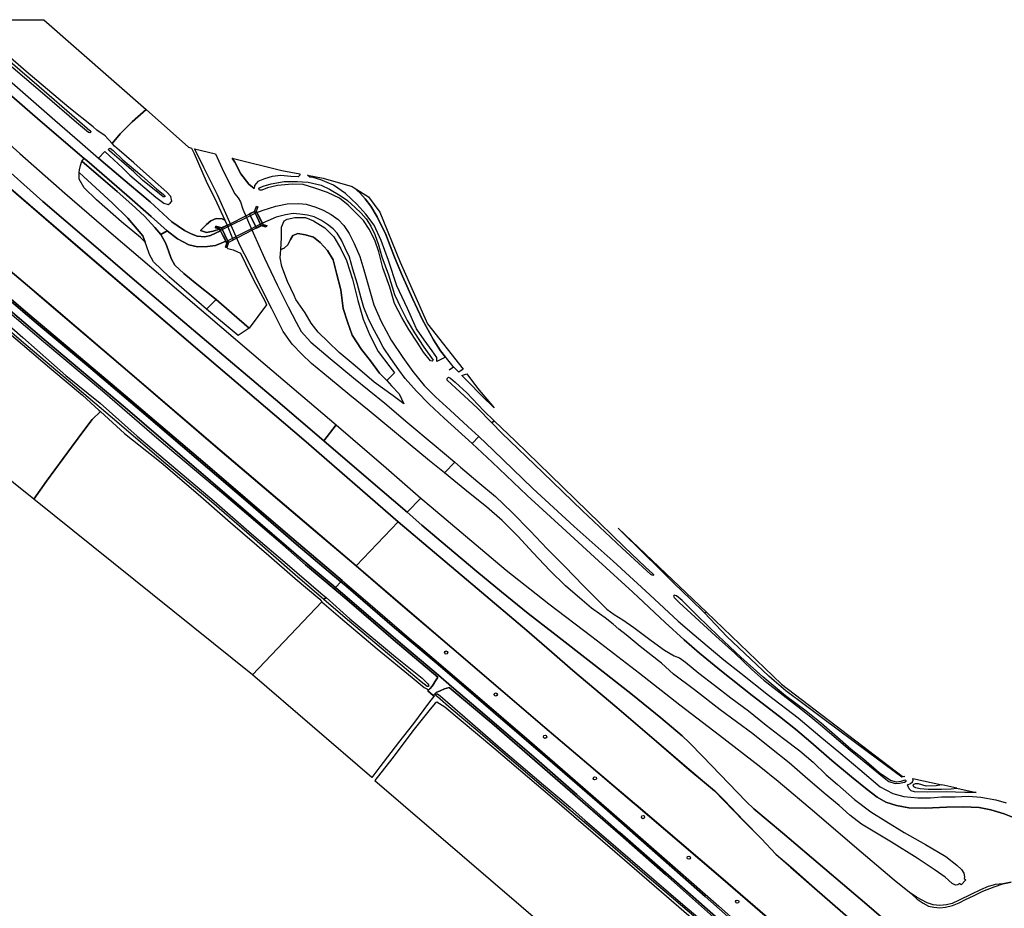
# Model space of a CAD drawing. Extents: x -26035517 to 31750492, y -9237385 to 8160032.
# Tile 294 of 298: x 26578799 to 26956899, y -2707231 to -2365970. Entities that reach past the tile are written whole.
import ezdxf

# ---------------------------------------------------------------- set-up
doc = ezdxf.new("R2010")
doc.units = 0
doc.layers.get('0').update_dxf_attribs({"linetype": 'CONTINUOUS'})
doc.layers.add('T-25', color=7, linetype='CONTINUOUS')

# ---------------------------------------------------------------- blocks, each defined once
blk = doc.blocks.new('BOLDER')
at = {"color": 0}
blk.add_circle((0, 0), 0.625, dxfattribs=at)

msp = doc.modelspace()

# ---------------------------------------------------------------- linework, layer by layer
at = {"layer": 'T-25', "color": 9}
for points in [[(26686758, -2572847, 10896), (26664780, -2553979, 10982), (26640353, -2532960, 10933), (26619303, -2514951, 10949), (26588251, -2488792, 10714), (26560267, -2465120, 10677), (26527043, -2436403, 10875), (26501161, -2414185, 10933), (26478807, -2394963, 10904), (26446779, -2367681, 10751), (26444787, -2365970, 10749)], [(26449521, -2365970, 10946), (26452402, -2368434, 10962), (26472431, -2385464, 10996), (26491474, -2401790, 11049), (26509671, -2417505, 11066), (26527461, -2432840, 11012), (26546504, -2449415, 10797), (26565951, -2466107, 10785), (26585095, -2482395, 10740), (26605259, -2499198, 11020), (26626478, -2517251, 11012), (26646526, -2534339, 10996), (26666550, -2551398, 10991), (26685004, -2567346, 10979)], [(26681629, -2563484, 10945), (26650047, -2536401, 10941), (26614349, -2506010, 10941), (26581883, -2478800, 10635), (26556267, -2456967, 10677), (26525792, -2430417, 10929), (26498467, -2406923, 10986), (26471318, -2383574, 10863), (26450619, -2365970, 10775)], [(26499272, -2365988, 10963), (26501153, -2367603, 10966), (26533689, -2395339, 10920), (26563351, -2420641, 10920), (26602974, -2454708, 10924), (26647235, -2492583, 10924), (26687925, -2527264, 10908), (26724111, -2558700, 10975)], [(26510170, -2365970, 12176), (26515804, -2371146, 12180), (26533599, -2387498, 12221), (26551757, -2403896, 12180), (26569256, -2419452, 12172), (26587726, -2435814, 12105), (26605327, -2450923, 12064), (26622949, -2466044, 12060), (26640592, -2480942, 11990), (26658826, -2496463, 12015), (26677070, -2511810, 12006), (26695594, -2527722, 11990), (26712745, -2542473, 11998)], [(26522078, -2365970, 12159), (26525907, -2369484, 12155), (26543766, -2385791, 12159), (26561678, -2402023, 12159), (26578891, -2417316, 12155), (26596098, -2432567, 12114), (26614854, -2448666, 12110), (26632123, -2463451, 12089), (26651116, -2479703, 12044), (26673041, -2498347, 12031), (26700305, -2521618, 12031), (26719585, -2538114, 12015)], [(26541621, -2365970, 10506), (26550549, -2373673, 10520), (26568758, -2389382, 10503), (26586617, -2404756, 10458), (26603557, -2419241, 10423), (26604563, -2420101, 10421), (26619922, -2433349, 10284), (26629338, -2441525, 10223), (26635441, -2447089, 10123), (26639421, -2450099, 10111), (26643710, -2452384, 10136), (26647079, -2453145, 10194), (26650878, -2453100, 10289), (26653961, -2452651, 10305), (26656226, -2451825, 10326), (26657935, -2451056, 10336)], [(26547683, -2365970, 10360), (26559826, -2376472, 10425), (26575871, -2390271, 10421), (26592238, -2404531, 10388), (26601832, -2412832, 10371), (26609081, -2419135, 10329), (26611808, -2421505, 10313), (26620920, -2429207, 10152), (26628866, -2435891, 10132), (26637271, -2443642, 10090), (26642035, -2446978, 10070), (26644667, -2448253, 10099), (26646996, -2449139, 10136), (26649908, -2449303, 10251), (26652010, -2448833, 10284), (26653930, -2447925, 10301), (26655863, -2447119, 10328)], [(26575871, -2390271, 10421), (26592238, -2404531, 10388), (26601832, -2412832, 10371), (26609081, -2419135, 10329), (26611808, -2421505, 10313), (26620920, -2429207, 10152), (26628866, -2435891, 10132), (26637271, -2443642, 10090), (26642035, -2446978, 10070), (26644667, -2448253, 10099), (26646996, -2449139, 10136), (26649908, -2449303, 10251), (26652010, -2448833, 10284), (26653930, -2447925, 10301), (26655863, -2447119, 10328), (26656926, -2449140, 10332), (26657935, -2451056, 10336), (26656226, -2451825, 10326), (26653961, -2452651, 10305), (26650878, -2453100, 10289), (26647079, -2453145, 10194), (26643710, -2452384, 10136), (26639421, -2450099, 10111), (26635441, -2447089, 10123), (26629338, -2441525, 10223), (26619922, -2433349, 10284), (26604563, -2420101, 10421), (26603557, -2419241, 10423), (26586617, -2404756, 10458), (26568758, -2389382, 10503)], [(26627305, -2400488, 9438), (26622031, -2405237, 9723), (26617422, -2409820, 9971), (26614270, -2413563, 9979), (26611642, -2410562, 10284), (26608369, -2408383, 10239)], [(26561678, -2402023, 12159), (26578891, -2417316, 12155), (26596098, -2432567, 12114), (26614854, -2448666, 12110), (26632123, -2463451, 12089), (26651116, -2479703, 12044), (26673041, -2498347, 12031), (26700305, -2521618, 12031), (26695594, -2527722, 11990), (26677070, -2511810, 12006), (26658826, -2496463, 12015), (26640592, -2480942, 11990), (26622949, -2466044, 12060), (26605327, -2450923, 12064), (26587726, -2435814, 12105), (26569256, -2419452, 12172)], [(26688610, -2575338, 10950), (26679826, -2567672, 10933), (26656269, -2547525, 10945), (26632350, -2527438, 10945), (26610586, -2508651, 10958), (26587882, -2489627, 10735), (26567133, -2472077, 10735), (26545974, -2453935, 10718), (26524683, -2435645, 10780), (26505112, -2418335, 10937), (26500007, -2414083, 10982), (26497012, -2411986, 10962), (26494899, -2411119, 10929), (26492974, -2411584, 10838), (26491620, -2412712, 10830), (26489745, -2414679, 10813), (26489252, -2415640, 10830)], [(26626983, -2451398, 11573), (26625157, -2449566, 11618), (26617839, -2443561, 11631), (26608282, -2435104, 11643), (26603504, -2430558, 11593), (26601674, -2427194, 11560), (26601601, -2424647, 11493), (26601756, -2423649, 11366), (26602211, -2421931, 10974), (26602705, -2420258, 10652), (26603557, -2419241, 10423)], [(26609081, -2419135, 10329), (26611482, -2416546, 10177)], [(26660426, -2419101, 9145), (26661388, -2420715, 9203), (26663677, -2425164, 9405), (26666781, -2429146, 9587), (26668870, -2430836, 9661)], [(26563318, -2420679, 10630), (26602941, -2454746, 10630), (26647203, -2492621, 10630), (26687892, -2527302, 10630), (26724108, -2558763, 10630), (26708019, -2575707, 10630), (26690675, -2561043, 10630), (26655771, -2531340, 10630), (26621109, -2501620, 10630), (26590103, -2475129, 10630), (26573490, -2460946, 10630)], [(26745425, -2499323, 9609), (26745296, -2499189, 9607), (26742636, -2495907, 9529), (26742324, -2495522, 9519), (26740423, -2493173, 9459), (26737724, -2488877, 9368), (26733420, -2481271, 9322), (26729593, -2473098, 9256), (26725767, -2464427, 9231), (26722761, -2457153, 9231), (26719387, -2448403, 9265), (26716039, -2441667, 9314), (26713597, -2437594, 9314), (26711491, -2434708, 9281), (26709381, -2432471, 9256), (26707301, -2430576, 9256)], [(26669895, -2440034, 10435), (26672344, -2439082, 10516), (26677097, -2437567, 10503), (26681481, -2436668, 10483), (26685959, -2436499, 10429), (26688852, -2436844, 10429), (26692528, -2437935, 10400), (26695383, -2439141, 10371), (26698354, -2440813, 10384), (26701061, -2442680, 10417), (26703313, -2445020, 10454), (26705280, -2448095, 10450), (26707237, -2451957, 10429), (26709358, -2456851, 10425), (26710906, -2462032, 10417), (26712751, -2468268, 10367), (26714788, -2475493, 10388), (26717586, -2481923, 10429), (26721449, -2489059, 10433), (26725874, -2495760, 10425), (26729718, -2501027, 10421), (26734151, -2506436, 10400), (26738518, -2510770, 10392), (26744138, -2515985, 10396), (26750831, -2522139, 10379), (26755149, -2526098, 10471)], [(26668937, -2439618, 10400), (26667101, -2440510, 9194), (26669751, -2446080, 9194), (26671585, -2445094, 10247)], [(26672304, -2444586, 10400), (26672049, -2444103, 10448), (26670999, -2442120, 10442), (26669895, -2440034, 10435), (26669654, -2439577, 10400)], [(26752522, -2528790, 10570), (26741799, -2519055, 10450), (26736002, -2513667, 10503), (26731125, -2508619, 10503), (26726885, -2503746, 10512), (26724394, -2500420, 10491), (26721258, -2496065, 10487), (26718387, -2491758, 10487), (26716566, -2488330, 10487), (26714323, -2484112, 10450), (26712616, -2480533, 10392), (26710946, -2476453, 10458), (26709901, -2472976, 10450), (26708334, -2467152, 10417), (26706710, -2461777, 10384), (26705386, -2457213, 10408), (26703837, -2453749, 10408), (26702339, -2450647, 10429), (26700750, -2447971, 10425), (26699159, -2446320, 10425), (26697048, -2444599, 10404), (26694699, -2443075, 10355), (26691893, -2441671, 10355), (26689305, -2441057, 10355), (26686319, -2440630, 10429), (26683784, -2440431, 10441), (26680861, -2440912, 10450), (26677309, -2441845, 10454), (26674150, -2443165, 10454), (26672049, -2444103, 10448)], [(26656263, -2445947, 10111), (26658412, -2444832, 8757), (26660785, -2450656, 9025), (26659040, -2451508, 10049)], [(26658273, -2451699, 10250), (26657935, -2451056, 10336), (26656926, -2449140, 10332), (26655863, -2447119, 10328), (26655501, -2446432, 10250)], [(26556267, -2456967, 10677), (26581883, -2478800, 10635), (26614349, -2506010, 10941), (26650047, -2536401, 10941), (26681629, -2563484, 10945), (26702604, -2581323, 10838), (26702107, -2581895, 10971), (26685004, -2567346, 10979), (26666550, -2551398, 10991), (26646526, -2534339, 10996), (26626478, -2517251, 11012), (26605259, -2499198, 11020), (26585095, -2482395, 10740), (26565951, -2466107, 10785)], [(26684898, -2473371, 9331), (26684252, -2471857, 9252), (26681580, -2466505, 9256), (26679403, -2460721, 9227), (26678858, -2457458, 9269), (26679100, -2454167, 9463)], [(26707960, -2575723, 10917), (26690643, -2561081, 10871), (26655739, -2531378, 10867), (26621076, -2501658, 10867), (26590071, -2475167, 10867), (26573458, -2460984, 10845), (26572132, -2459852, 10843), (26571027, -2458908, 10821)], [(26565951, -2466107, 10785), (26585095, -2482395, 10740), (26605259, -2499198, 11020), (26626478, -2517251, 11012), (26646526, -2534339, 10996), (26666550, -2551398, 10991), (26685004, -2567346, 10979), (26702107, -2581895, 10971), (26700108, -2584081, 10913), (26686758, -2572847, 10896), (26664780, -2553979, 10982), (26640353, -2532960, 10933), (26619303, -2514951, 10949), (26588251, -2488792, 10714), (26560267, -2465120, 10677)], [(26560267, -2465120, 10677), (26588251, -2488792, 10714), (26619303, -2514951, 10949), (26640353, -2532960, 10933), (26664780, -2553979, 10982), (26686758, -2572847, 10896), (26700108, -2584081, 10913), (26699594, -2584585, 10862), (26688610, -2575338, 10950), (26679826, -2567672, 10933), (26656269, -2547525, 10945), (26632350, -2527438, 10945), (26610586, -2508651, 10958), (26587882, -2489627, 10735), (26567133, -2472077, 10735)], [(26566032, -2475857, 9364), (26579981, -2488009, 9364), (26596507, -2502617, 9364), (26609662, -2513297, 9364), (26623854, -2525915, 9364), (26638768, -2538501, 9364), (26653438, -2550837, 9364), (26667812, -2563368, 9364), (26680650, -2574343, 9364), (26695394, -2587027, 9364), (26696460, -2587829, 9364), (26695638, -2588664, 9364), (26684633, -2579164, 9364), (26668961, -2565497, 9364), (26652413, -2551180, 9364), (26634159, -2535893, 9364), (26616962, -2521181, 9364), (26599997, -2506653, 9364), (26582115, -2491594, 9364), (26564357, -2476583, 9364)], [(26673632, -2475430, 9017), (26666976, -2484429, 9676), (26662658, -2487305, 11851)], [(26742324, -2495522, 9519), (26738972, -2497215, 9653)], [(26722723, -2501549, 10426), (26719764, -2504589, 9464)], [(26743735, -2500434, 9640), (26745425, -2499323, 9609)], [(26760953, -2515040, 9649), (26756138, -2510331, 9632), (26751012, -2505043, 9632), (26748642, -2502613, 9636)], [(26609786, -2516465, 10309), (26606642, -2519536, 10231), (26603784, -2523237, 10297), (26598729, -2530176, 10334), (26589106, -2543233, 10371), (26584171, -2550135, 10371)], [(26961269, -2672751, 10888), (26956800, -2670885, 10909), (26951754, -2669396, 10901), (26947272, -2668562, 10905), (26941086, -2668311, 10909), (26934654, -2668440, 10917), (26926676, -2668786, 10921), (26920245, -2668581, 10946), (26915475, -2667711, 10942), (26911415, -2666471, 10929), (26908037, -2664508, 10913), (26904184, -2661557, 10834), (26898244, -2656749, 10818), (26890730, -2650431, 10810), (26882554, -2643372, 10797), (26876654, -2638450, 10872), (26870539, -2633632, 10896), (26860087, -2625506, 10880), (26848277, -2616183, 10826), (26839909, -2609256, 10719), (26833950, -2604146, 10607), (26826610, -2597419, 10591), (26814223, -2585883, 10657), (26801010, -2573800, 10665), (26788649, -2562361, 10583), (26773655, -2548693, 10566), (26760234, -2535952, 10562), (26752522, -2528790, 10570), (26755149, -2526098, 10471), (26760616, -2531250, 10529), (26775845, -2546019, 10628), (26791738, -2560660, 10566), (26806754, -2573859, 10603), (26820751, -2586895, 10603), (26831722, -2596920, 10591), (26837811, -2602256, 10603), (26842750, -2606372, 10715), (26849256, -2611791, 10748), (26855771, -2616951, 10752), (26866384, -2625368, 10719), (26877680, -2634136, 10711), (26886093, -2641106, 10740), (26894113, -2647834, 10702), (26901382, -2653966, 10702), (26909247, -2660581, 10797), (26914084, -2663121, 10797), (26918359, -2664238, 10847), (26923752, -2664836, 10868), (26928504, -2664806, 10872), (26932790, -2664464, 10917), (26938017, -2664396, 10921), (26943162, -2664204, 10938), (26947857, -2664526, 10946), (26953618, -2665594, 10921), (26957621, -2666777, 10950)], [(26752522, -2528790, 10570), (26760234, -2535952, 10562), (26773655, -2548693, 10566), (26788649, -2562361, 10583), (26801010, -2573800, 10665), (26814223, -2585883, 10657), (26826610, -2597419, 10591), (26833950, -2604146, 10607), (26839909, -2609256, 10719), (26848277, -2616183, 10826), (26860087, -2625506, 10880), (26870539, -2633632, 10896), (26876654, -2638450, 10872), (26882554, -2643372, 10797), (26890730, -2650431, 10810), (26898244, -2656749, 10818), (26904184, -2661557, 10834), (26908037, -2664508, 10913), (26911415, -2666471, 10929), (26915475, -2667711, 10942), (26920245, -2668581, 10946), (26926676, -2668786, 10921), (26934654, -2668440, 10917), (26941086, -2668311, 10909), (26947272, -2668562, 10905), (26951754, -2669396, 10901), (26956800, -2670885, 10909), (26961269, -2672751, 10888)], [(26755149, -2526098, 10471), (26760616, -2531250, 10529), (26775845, -2546019, 10628), (26791738, -2560660, 10566), (26806754, -2573859, 10603), (26820751, -2586895, 10603), (26831722, -2596920, 10591), (26837811, -2602256, 10603), (26842750, -2606372, 10715), (26849256, -2611791, 10748), (26855771, -2616951, 10752), (26866384, -2625368, 10719), (26877680, -2634136, 10711), (26886093, -2641106, 10740), (26894113, -2647834, 10702), (26901382, -2653966, 10702), (26909247, -2660581, 10797), (26914084, -2663121, 10797), (26918359, -2664238, 10847), (26923752, -2664836, 10868), (26928504, -2664806, 10872), (26932790, -2664464, 10917), (26938017, -2664396, 10921), (26943162, -2664204, 10938), (26947857, -2664526, 10946), (26953618, -2665594, 10921), (26957621, -2666777, 10950)], [(26719585, -2538114, 12015), (26732850, -2549658, 12106)], [(26712745, -2542473, 11998), (26727596, -2555128, 12011)], [(26915346, -2715461, 12040), (26904092, -2705774, 12061), (26888008, -2692028, 12094), (26871711, -2678286, 12148), (26860766, -2669040, 12143), (26857734, -2666164, 12148), (26851110, -2659246, 12193), (26841172, -2648920, 12214), (26835993, -2643739, 12238), (26833141, -2641009, 12234), (26825060, -2634107, 12238), (26814076, -2625267, 12247), (26799255, -2613553, 12243), (26783598, -2601479, 12222), (26774058, -2593950, 12131), (26763762, -2585687, 12168), (26754368, -2577907, 12127), (26743024, -2568407, 12094), (26733161, -2560074, 12036), (26727596, -2555128, 12011), (26732850, -2549658, 12106), (26736774, -2553010, 12106), (26749948, -2564218, 12160), (26765656, -2577311, 12143), (26782057, -2590278, 12201), (26798536, -2602874, 12176), (26816748, -2616865, 12156), (26832324, -2629065, 12210), (26847476, -2640700, 12214), (26862787, -2652466, 12160), (26870103, -2658409, 12156), (26884042, -2670138, 12131), (26899383, -2683306, 12098), (26914647, -2696273, 12069), (26921121, -2701588, 12032), (26923421, -2703725, 12007), (26925775, -2705304, 11970), (26927745, -2706394, 11954), (26929887, -2706848, 11954), (26932078, -2707012, 11945), (26934299, -2706810, 11900), (26937013, -2706112, 11834), (26939509, -2705126, 11792), (26941952, -2703858, 11751), (26945031, -2702398, 11722), (26948710, -2700680, 11669), (26953033, -2698964, 11578), (26956372, -2697838, 11499), (26959474, -2697217, 11367)], [(26732850, -2549658, 12106), (26736774, -2553010, 12106), (26749948, -2564218, 12160), (26765656, -2577311, 12143), (26782057, -2590278, 12201), (26798536, -2602874, 12176), (26816748, -2616865, 12156), (26832324, -2629065, 12210), (26847476, -2640700, 12214), (26862787, -2652466, 12160), (26870103, -2658409, 12156), (26884042, -2670138, 12131), (26899383, -2683306, 12098), (26914647, -2696273, 12069), (26921121, -2701588, 12032)], [(26727596, -2555128, 12011), (26733161, -2560074, 12036), (26743024, -2568407, 12094), (26754368, -2577907, 12127), (26763762, -2585687, 12168), (26774058, -2593950, 12131), (26783598, -2601479, 12222), (26799255, -2613553, 12243), (26814076, -2625267, 12247), (26825060, -2634107, 12238), (26833141, -2641009, 12234), (26835993, -2643739, 12238), (26841172, -2648920, 12214), (26851110, -2659246, 12193), (26857734, -2666164, 12148), (26860766, -2669040, 12143), (26871711, -2678286, 12148), (26888008, -2692028, 12094), (26904092, -2705774, 12061), (26915346, -2715461, 12040)], [(26865920, -2710770, 10630), (26848006, -2695297, 10630), (26832123, -2681739, 10630), (26815479, -2667540, 10630), (26814866, -2667017, 10630), (26797409, -2652122, 10630), (26780464, -2637772, 10630), (26764312, -2623918, 10630), (26744795, -2607219, 10630), (26724990, -2590333, 10630), (26708019, -2575707, 10630), (26724108, -2558763, 10630), (26738028, -2570610, 10630), (26754498, -2584441, 10630), (26773506, -2600560, 10630), (26783116, -2608863, 10630), (26791255, -2615960, 10630), (26808117, -2630165, 10630), (26823348, -2643225, 10630), (26835785, -2653870, 10630), (26842566, -2659604, 10630), (26845621, -2662170, 10630), (26849255, -2665820, 10630), (26856847, -2673750, 10630), (26863620, -2680584, 10630), (26869146, -2686459, 10630), (26874851, -2691431, 10630), (26883969, -2699475, 10630), (26897808, -2711467, 10630)], [(26897808, -2711467, 10630), (26883969, -2699475, 10630), (26874851, -2691431, 10630), (26869146, -2686459, 10630), (26863620, -2680584, 10630), (26856847, -2673750, 10630), (26849255, -2665820, 10630), (26845621, -2662170, 10630), (26842566, -2659604, 10630), (26835785, -2653870, 10630), (26823348, -2643225, 10630), (26808117, -2630165, 10630), (26791255, -2615960, 10630), (26783116, -2608863, 10630), (26773506, -2600560, 10630), (26754498, -2584441, 10630), (26738028, -2570610, 10630), (26724108, -2558763, 10630), (26724172, -2558687, 10975), (26738092, -2570534, 11000), (26754562, -2584365, 11000), (26773572, -2600484, 11000), (26783182, -2608787, 11000), (26791321, -2615884, 11000), (26808181, -2630089, 10958), (26823414, -2643149, 11004), (26835849, -2653794, 11115), (26842630, -2659528, 10954), (26845689, -2662096, 10954), (26849327, -2665750, 10950), (26856919, -2673680, 10958), (26863692, -2680514, 10996), (26869216, -2686387, 10876), (26874917, -2691355, 10876), (26884035, -2699399, 10876), (26897874, -2711391, 10876)], [(26724140, -2558725, 10975), (26738060, -2570572, 11000), (26754530, -2584403, 11000), (26773539, -2600522, 11000), (26783149, -2608825, 11000), (26791288, -2615922, 11000), (26808149, -2630127, 10958), (26823381, -2643187, 11004), (26835817, -2653832, 11115), (26842598, -2659566, 10954), (26845655, -2662133, 10954), (26849291, -2665785, 10950), (26856883, -2673715, 10958), (26863656, -2680549, 10996), (26869181, -2686423, 10876), (26874884, -2691393, 10876), (26884002, -2699437, 10876), (26897841, -2711429, 10876)], [(26702604, -2581323, 10838), (26681629, -2563484, 10945)], [(26808667, -2561286, 9563), (26819286, -2571700, 9629), (26823158, -2575554, 9687), (26830052, -2582372, 9711), (26836577, -2588692, 9670), (26841762, -2593793, 9848)], [(26702107, -2581895, 10971), (26685004, -2567346, 10979)], [(26700108, -2584081, 10913), (26686758, -2572847, 10896)], [(26688610, -2575338, 10950), (26699594, -2584585, 10862)], [(26865854, -2710846, 11000), (26847940, -2695373, 11000), (26832059, -2681815, 11000), (26815415, -2667616, 10944), (26814802, -2667093, 10942), (26797345, -2652198, 10929), (26780400, -2637848, 10909), (26764246, -2623994, 10905), (26744731, -2607295, 10921), (26724924, -2590409, 10921), (26707953, -2575783, 10917), (26708019, -2575707, 10630), (26724990, -2590333, 10630), (26744795, -2607219, 10630), (26764312, -2623918, 10630), (26780464, -2637772, 10630), (26797409, -2652122, 10630), (26814866, -2667017, 10630), (26815479, -2667540, 10630), (26832123, -2681739, 10630), (26848006, -2695297, 10630), (26865920, -2710770, 10630)], [(26865887, -2710808, 11000), (26847973, -2695335, 11000), (26832091, -2681777, 11000), (26815447, -2667578, 10944), (26814834, -2667055, 10942), (26797377, -2652160, 10929), (26780432, -2637810, 10909), (26764279, -2623956, 10905), (26744763, -2607257, 10921), (26724957, -2590371, 10921), (26707986, -2575745, 10917)], [(26859975, -2722723, 11206), (26831006, -2697206, 11144), (26809292, -2678070, 11066), (26792739, -2663567, 11024), (26776183, -2649079, 10971), (26757451, -2632901, 10946), (26744637, -2622087, 10797), (26739567, -2617722, 10760), (26725832, -2606078, 10649), (26710956, -2593333, 10818), (26700108, -2584081, 10913), (26702107, -2581895, 10971), (26704022, -2583397, 10929), (26722774, -2599526, 10818), (26741196, -2615045, 10793), (26760612, -2631817, 10983), (26781502, -2649686, 11074), (26803404, -2668694, 11099), (26822804, -2685790, 11198), (26842079, -2702741, 11140), (26860656, -2719161, 11161)], [(26860656, -2719161, 11161), (26842079, -2702741, 11140), (26822804, -2685790, 11198), (26803404, -2668694, 11099), (26781502, -2649686, 11074), (26760612, -2631817, 10983), (26741196, -2615045, 10793), (26722774, -2599526, 10818), (26704022, -2583397, 10929), (26702107, -2581895, 10971), (26702604, -2581323, 10838), (26715275, -2592219, 10868), (26729310, -2604191, 10864), (26732712, -2607093, 10863), (26753746, -2624944, 11004), (26774571, -2642862, 11004), (26795077, -2660691, 11020), (26813050, -2676406, 11041), (26831544, -2692610, 11148), (26847300, -2706391, 11016), (26862044, -2719408, 11086)], [(26702107, -2581895, 10971), (26704022, -2583397, 10929), (26722774, -2599526, 10818), (26741196, -2615045, 10793), (26760612, -2631817, 10983), (26781502, -2649686, 11074), (26803404, -2668694, 11099), (26822804, -2685790, 11198), (26842079, -2702741, 11140), (26860656, -2719161, 11161), (26878365, -2734847, 11375), (26883927, -2739317, 11367), (26892544, -2745037, 11536)], [(26702604, -2581323, 10838), (26715275, -2592219, 10868), (26729310, -2604191, 10864), (26732712, -2607093, 10863), (26753746, -2624944, 11004), (26774571, -2642862, 11004), (26795077, -2660691, 11020), (26813050, -2676406, 11041), (26831544, -2692610, 11148), (26847300, -2706391, 11016), (26862044, -2719408, 11086), (26871487, -2727616, 11256), (26878940, -2733967, 11326), (26882949, -2737385, 11371), (26886894, -2740361, 11396), (26892969, -2744512, 11557)], [(26847547, -2712692, 11078), (26826770, -2694270, 11041), (26809462, -2679069, 11041), (26784385, -2657263, 11016), (26760097, -2636106, 10868), (26743746, -2622484, 10847), (26741879, -2622949, 10851), (26740203, -2623707, 10727), (26738716, -2624402, 10661), (26737544, -2625567, 10599), (26735562, -2623731, 10599), (26736256, -2622990, 10628), (26737252, -2621879, 10669), (26737908, -2620779, 10720), (26738005, -2620617, 10727), (26738961, -2619162, 10777), (26739311, -2618445, 10740), (26722170, -2603949, 10678), (26705288, -2589434, 10847), (26699594, -2584585, 10862), (26700108, -2584081, 10913), (26710956, -2593333, 10818), (26725832, -2606078, 10649), (26739567, -2617722, 10760), (26744637, -2622087, 10797), (26757451, -2632901, 10946), (26776183, -2649079, 10971), (26792739, -2663567, 11024), (26809292, -2678070, 11066), (26831006, -2697206, 11144), (26859975, -2722723, 11206)], [(26699594, -2584585, 10862), (26705288, -2589434, 10847), (26722170, -2603949, 10678), (26739311, -2618445, 10740), (26738961, -2619162, 10777), (26738005, -2620617, 10727), (26737908, -2620779, 10720), (26737252, -2621879, 10669), (26736256, -2622990, 10628), (26735562, -2623731, 10599), (26737544, -2625567, 10599), (26738716, -2624402, 10661), (26740203, -2623707, 10727), (26741879, -2622949, 10851), (26743746, -2622484, 10847), (26760097, -2636106, 10868), (26784385, -2657263, 11016), (26809462, -2679069, 11041), (26826770, -2694270, 11041), (26847547, -2712692, 11078), (26868422, -2731174, 11136), (26882983, -2743750, 11351), (26889038, -2748903, 11491), (26889529, -2748636, 11525)], [(26700108, -2584081, 10913), (26710956, -2593333, 10818), (26725832, -2606078, 10649), (26739567, -2617722, 10760), (26744637, -2622087, 10797), (26757451, -2632901, 10946), (26776183, -2649079, 10971), (26792739, -2663567, 11024), (26809292, -2678070, 11066), (26831006, -2697206, 11144), (26859975, -2722723, 11206), (26878408, -2738823, 11347), (26888730, -2747898, 11516), (26889529, -2748636, 11525), (26893981, -2752751, 11578)], [(26735352, -2623088, 10339), (26735562, -2623731, 10599)], [(26738067, -2625501, 10223), (26737544, -2625567, 10599)], [(26841089, -2713132, 9521), (26818025, -2693520, 9521), (26799970, -2677860, 9521), (26783547, -2663898, 9521), (26767643, -2650322, 9521), (26754762, -2639222, 9521), (26744543, -2630632, 9521), (26739211, -2626022, 9521), (26738741, -2625575, 9521), (26738600, -2625260, 9521), (26738876, -2624900, 9521), (26739248, -2624842, 9521), (26740325, -2625678, 9521), (26749778, -2633817, 9521), (26763620, -2645795, 9521), (26779974, -2659827, 9521), (26790133, -2668337, 9521), (26795783, -2673384, 9521), (26813246, -2688421, 9521), (26833471, -2705747, 9521), (26851433, -2720894, 9521)], [(26956372, -2697838, 11499), (26953421, -2698123, 11565), (26952560, -2698313, 11586), (26950681, -2698839, 11636), (26947809, -2700115, 11693), (26944104, -2701946, 11780), (26939537, -2704166, 11854), (26936912, -2705331, 11904), (26934720, -2705950, 11933), (26932078, -2706110, 11933), (26929599, -2705895, 11949), (26927230, -2705109, 11974), (26923156, -2702944, 12048), (26921121, -2701588, 12032), (26923421, -2703725, 12007), (26925775, -2705304, 11970), (26927745, -2706394, 11954), (26929887, -2706848, 11954), (26932078, -2707012, 11945), (26934299, -2706810, 11900), (26937013, -2706112, 11834), (26939509, -2705126, 11792), (26941952, -2703858, 11751), (26945031, -2702398, 11722), (26948710, -2700680, 11669), (26953033, -2698964, 11578), (26956372, -2697838, 11499)], [(26959474, -2697217, 11367), (26956372, -2697838, 11499)]]:
    msp.add_polyline3d(points, dxfattribs=at)
for points in [[(26687958, -2527226, 10908), (26687892, -2527302, 10630), (26647203, -2492621, 10630), (26602941, -2454746, 10630), (26563318, -2420679, 10630), (26533657, -2395377, 10630), (26501120, -2367641, 10630), (26499187, -2365970, 10630), (26499338, -2365970, 10963), (26501186, -2367565, 10966), (26533721, -2395301, 10920), (26563384, -2420603, 10920), (26603007, -2454670, 10924), (26647267, -2492545, 10924)], [(26556562, -2365970, 9273), (26566905, -2374936, 9273), (26571434, -2378880, 9273), (26586253, -2391641, 9273), (26600798, -2404204, 9273), (26605707, -2408461, 9273), (26606085, -2408996, 9273), (26605952, -2409327, 9273), (26605705, -2409421, 9273), (26605229, -2409229, 9273), (26600561, -2405422, 9273), (26588449, -2394919, 9273), (26572849, -2381598, 9273), (26555236, -2366539, 9273), (26554577, -2365970, 9273)], [(26627305, -2400488, 9438), (26622031, -2405237, 9723), (26617422, -2409820, 9971), (26614270, -2413563, 9979), (26611642, -2410562, 10284), (26608369, -2408383, 10239), (26606987, -2407055, 10128), (26597728, -2399743, 9962), (26581348, -2385820, 9921), (26563969, -2370870, 9917), (26558401, -2365970, 9900), (26588033, -2365970, 9502)], [(26627305, -2400488, 9438), (26643686, -2414864, 8971), (26644832, -2415265, 8814), (26645845, -2417421, 8843), (26650425, -2428046, 8798), (26654488, -2436314, 8757), (26657610, -2442931, 8757), (26656497, -2442495, 8843), (26654248, -2442381, 9033), (26652230, -2443251, 9331), (26650561, -2444658, 9632), (26648988, -2446117, 9966), (26648249, -2446988, 10086), (26650503, -2447657, 10173), (26653046, -2447234, 10256), (26655501, -2446432, 10250), (26655863, -2447119, 10328), (26653930, -2447925, 10301), (26652010, -2448833, 10284), (26649908, -2449303, 10251), (26646996, -2449139, 10136), (26644667, -2448253, 10099), (26642035, -2446978, 10070), (26637271, -2443642, 10090), (26628866, -2435891, 10132), (26620920, -2429207, 10152), (26611808, -2421505, 10313), (26609081, -2419135, 10329), (26611482, -2416546, 10177), (26613234, -2418280, 10152), (26618221, -2422848, 10123), (26621154, -2425649, 10028), (26625149, -2429129, 10028), (26631113, -2434167, 10057), (26634174, -2436452, 10041), (26635767, -2436948, 9921), (26636642, -2436487, 9677), (26637269, -2435621, 9574), (26636879, -2433920, 9504), (26635261, -2432202, 9492), (26629808, -2427391, 9521), (26622587, -2420956, 9599), (26616998, -2416111, 9752), (26615237, -2414564, 9822), (26614270, -2413563, 9979), (26617422, -2409820, 9971), (26622031, -2405237, 9723)], [(26622577, -2424340, 8942), (26617921, -2420331, 8942), (26614341, -2417243, 8942), (26613226, -2416352, 8942), (26612861, -2415956, 8942), (26613009, -2415575, 8942), (26613484, -2415300, 8942), (26614693, -2416236, 8942), (26618344, -2419809, 8942), (26625645, -2425901, 8942), (26631398, -2430962, 8942), (26634042, -2433106, 8942), (26634538, -2433590, 8942), (26634471, -2434032, 8942), (26633888, -2434057, 8942), (26631034, -2431701, 8942), (26626124, -2427693, 8942)], [(26645977, -2415519, 8290), (26653933, -2417468, 8290), (26656606, -2423135, 8290), (26659698, -2429583, 8290), (26661371, -2432812, 8290), (26662729, -2434365, 8290), (26663600, -2435956, 8290), (26664500, -2438714, 8290), (26668401, -2447852, 8290), (26672854, -2457536, 8290), (26677653, -2467747, 8290), (26681914, -2476288, 8290), (26684933, -2482159, 8290), (26686918, -2485732, 8290), (26690651, -2489818, 8290), (26698021, -2496052, 8290), (26707027, -2503555, 8290), (26718980, -2513299, 8290), (26727796, -2520827, 8290), (26737971, -2529278, 8290), (26745899, -2535852, 8291), (26741888, -2539969, 8291), (26736150, -2535381, 8290), (26727977, -2528597, 8290), (26713001, -2516128, 8290), (26705529, -2510205, 8290), (26697362, -2503362, 8290), (26690848, -2498060, 8290), (26687185, -2494423, 8290), (26683453, -2490608, 8290), (26679957, -2485711, 8290), (26675606, -2476988, 8290), (26671576, -2468982, 8290), (26666884, -2459501, 8290), (26663521, -2452805, 8290), (26658983, -2442766, 8290), (26654703, -2433267, 8290), (26649508, -2422718, 8290), (26647725, -2418998, 8290)], [(26584171, -2550135, 10371), (26457284, -2448146, 10656), (26461031, -2444837, 10656), (26470521, -2435907, 10540), (26478737, -2428155, 10441), (26485684, -2421756, 10396), (26490106, -2418039, 10367), (26491452, -2416693, 10326), (26496419, -2420151, 10272), (26505947, -2428022, 10066), (26517890, -2438233, 9876), (26528413, -2447592, 9954), (26539449, -2456554, 9933), (26556441, -2470907, 9834), (26570342, -2482823, 9801), (26579821, -2490721, 9777), (26591160, -2500285, 9843), (26602933, -2510225, 9995), (26609232, -2515961, 10305), (26609786, -2516465, 10309), (26606642, -2519536, 10231), (26603784, -2523237, 10297), (26598729, -2530176, 10334), (26589106, -2543233, 10371)], [(26635441, -2447089, 10123), (26632984, -2448477, 10330), (26630750, -2445816, 10338), (26626667, -2441468, 10441), (26621815, -2436898, 10441), (26616269, -2431898, 10441), (26611766, -2428076, 10499), (26602705, -2420258, 10652), (26603557, -2419241, 10423), (26604563, -2420101, 10421), (26619922, -2433349, 10284), (26629338, -2441525, 10223)], [(26660426, -2419101, 9145), (26679459, -2423847, 9339), (26686410, -2425151, 9194), (26686333, -2425643, 9194), (26685684, -2426302, 9194), (26682932, -2426134, 9194), (26679096, -2425791, 9207), (26675761, -2426238, 9231), (26672770, -2427071, 9347), (26670195, -2428061, 9393), (26668935, -2429624, 9496), (26668870, -2430836, 9661), (26666781, -2429146, 9587), (26663677, -2425164, 9405), (26661388, -2420715, 9203)], [(26654276, -2473457, 9611), (26650559, -2477140, 11899), (26636254, -2464704, 11833), (26630245, -2458930, 11878), (26628626, -2456130, 11792), (26627553, -2452877, 11626), (26626983, -2451398, 11573), (26626054, -2448989, 11486), (26620296, -2442253, 11337), (26614325, -2436239, 11304), (26603322, -2426189, 11474), (26601601, -2424647, 11493), (26601756, -2423649, 11366), (26602211, -2421931, 10974), (26602705, -2420258, 10652), (26611766, -2428076, 10499), (26616269, -2431898, 10441), (26621815, -2436898, 10441), (26626667, -2441468, 10441), (26630750, -2445816, 10338), (26632984, -2448477, 10330), (26634910, -2451907, 10330), (26635935, -2454720, 10429), (26637021, -2457647, 10487), (26638381, -2460227, 10487), (26641822, -2463477, 10487), (26646212, -2467035, 10313)], [(26626983, -2451398, 11573), (26625157, -2449566, 11618), (26617839, -2443561, 11631), (26608282, -2435104, 11643), (26603504, -2430558, 11593), (26601674, -2427194, 11560), (26601601, -2424647, 11493), (26603322, -2426189, 11474), (26614325, -2436239, 11304), (26620296, -2442253, 11337), (26626054, -2448989, 11486)], [(26742324, -2495522, 9519), (26738972, -2497215, 9653), (26738969, -2495722, 9649), (26737192, -2493084, 9644), (26734057, -2488903, 9591), (26731224, -2484633, 9578), (26727741, -2476852, 9487), (26723610, -2468163, 9438), (26720364, -2458394, 9339), (26717577, -2450758, 9314), (26714882, -2444932, 9314), (26711729, -2440646, 9347), (26708310, -2436771, 9388), (26703872, -2432675, 9355), (26699305, -2429575, 9314), (26694462, -2427514, 9310), (26691502, -2426611, 9273), (26690242, -2426447, 9269), (26689341, -2425703, 9269), (26695395, -2426841, 9380), (26706411, -2430043, 9351), (26707301, -2430576, 9256), (26709381, -2432471, 9256), (26711491, -2434708, 9281), (26713597, -2437594, 9314), (26716039, -2441667, 9314), (26719387, -2448403, 9265), (26722761, -2457153, 9231), (26725767, -2464427, 9231), (26729593, -2473098, 9256), (26733420, -2481271, 9322), (26737724, -2488877, 9368), (26740423, -2493173, 9459)], [(26723962, -2474207, 8435), (26724729, -2475834, 8492), (26727602, -2481476, 8492), (26730379, -2486248, 8492), (26733954, -2491743, 8492), (26737598, -2496719, 8492), (26737202, -2497152, 8492), (26736509, -2496984, 8492), (26733801, -2493666, 8492), (26731472, -2489772, 8492), (26728209, -2484972, 8492), (26725507, -2480360, 8492), (26722754, -2474944, 8492), (26720964, -2468715, 8492), (26718213, -2461303, 8492), (26716699, -2455105, 8492), (26715157, -2450652, 8492), (26712980, -2446406, 8476), (26710792, -2443096, 8463), (26707807, -2440006, 8463), (26704892, -2437199, 8447), (26701658, -2434476, 8447), (26696975, -2432307, 8439), (26692085, -2430616, 8435), (26687687, -2429307, 8422), (26683477, -2429173, 8414), (26677860, -2429648, 8410), (26673985, -2430589, 8410), (26671743, -2431437, 8410), (26670854, -2431400, 8410), (26670597, -2430953, 8410), (26670861, -2430576, 8410), (26672333, -2429917, 8410), (26675344, -2428994, 8410), (26680415, -2428071, 8410), (26685524, -2428062, 8410), (26687361, -2428175, 8410), (26689563, -2428310, 8410), (26694575, -2429566, 8435), (26697827, -2431104, 8435), (26701882, -2433434, 8435), (26704629, -2435459, 8435), (26707620, -2438106, 8435), (26709942, -2440273, 8435), (26711803, -2442452, 8435), (26713576, -2445325, 8435), (26715225, -2448514, 8435), (26716541, -2452417, 8435), (26717922, -2457024, 8435), (26720378, -2463930, 8435), (26722792, -2471550, 8435)], [(26735449, -2482803, 9326), (26749045, -2500200, 9640), (26747390, -2501371, 9644), (26745425, -2499323, 9609), (26745296, -2499189, 9607), (26742636, -2495907, 9529), (26742324, -2495522, 9519), (26740423, -2493173, 9459), (26737724, -2488877, 9368), (26733420, -2481271, 9322), (26729593, -2473098, 9256), (26725767, -2464427, 9231), (26722761, -2457153, 9231), (26719387, -2448403, 9265), (26716039, -2441667, 9314), (26713597, -2437594, 9314), (26711491, -2434708, 9281), (26709381, -2432471, 9256), (26707301, -2430576, 9256), (26712742, -2434043, 9331), (26717142, -2439882, 9351), (26724856, -2459035, 9244)], [(26673467, -2445525, 10107), (26671579, -2445041, 10640), (26659001, -2451473, 10574), (26658344, -2453447, 10045), (26657871, -2453291, 10417), (26658375, -2451786, 10338), (26655483, -2446289, 10326), (26654034, -2445854, 10425), (26654179, -2445375, 10425), (26656268, -2446003, 10520), (26668977, -2439654, 10512), (26669719, -2437679, 10090), (26670189, -2437856, 10445), (26669564, -2439514, 10433), (26672316, -2444716, 10450), (26673592, -2445043, 10400)], [(26672049, -2444103, 10448), (26672304, -2444586, 10400), (26672350, -2444673, 10400), (26673653, -2445007, 10400), (26673503, -2445586, 10000), (26671585, -2445094, 10247), (26668937, -2439618, 10400), (26669690, -2437615, 10000), (26670253, -2437827, 10350), (26669619, -2439511, 10350), (26669654, -2439577, 10400), (26669895, -2440034, 10435), (26670999, -2442120, 10442)], [(26669895, -2440034, 10435), (26672344, -2439082, 10516), (26677097, -2437567, 10503), (26681481, -2436668, 10483), (26685959, -2436499, 10429), (26688852, -2436844, 10429), (26692528, -2437935, 10400), (26695383, -2439141, 10371), (26698354, -2440813, 10384), (26701061, -2442680, 10417), (26703313, -2445020, 10454), (26705280, -2448095, 10450), (26707237, -2451957, 10429), (26709358, -2456851, 10425), (26710906, -2462032, 10417), (26712751, -2468268, 10367), (26714788, -2475493, 10388), (26717586, -2481923, 10429), (26721449, -2489059, 10433), (26725874, -2495760, 10425), (26729718, -2501027, 10421), (26734151, -2506436, 10400), (26738518, -2510770, 10392), (26744138, -2515985, 10396), (26750831, -2522139, 10379), (26755149, -2526098, 10471), (26752522, -2528790, 10570), (26741799, -2519055, 10450), (26736002, -2513667, 10503), (26731125, -2508619, 10503), (26726885, -2503746, 10512), (26724394, -2500420, 10491), (26721258, -2496065, 10487), (26718387, -2491758, 10487), (26716566, -2488330, 10487), (26714323, -2484112, 10450), (26712616, -2480533, 10392), (26710946, -2476453, 10458), (26709901, -2472976, 10450), (26708334, -2467152, 10417), (26706710, -2461777, 10384), (26705386, -2457213, 10408), (26703837, -2453749, 10408), (26702339, -2450647, 10429), (26700750, -2447971, 10425), (26699159, -2446320, 10425), (26697048, -2444599, 10404), (26694699, -2443075, 10355), (26691893, -2441671, 10355), (26689305, -2441057, 10355), (26686319, -2440630, 10429), (26683784, -2440431, 10441), (26680861, -2440912, 10450), (26677309, -2441845, 10454), (26674150, -2443165, 10454), (26672049, -2444103, 10448), (26670999, -2442120, 10442)], [(26657610, -2442931, 8757), (26658412, -2444832, 8757), (26656263, -2445947, 10111), (26654145, -2445313, 10350), (26653972, -2445888, 10350), (26655448, -2446331, 10250), (26655501, -2446432, 10250), (26653046, -2447234, 10256), (26650503, -2447657, 10173), (26648249, -2446988, 10086), (26648988, -2446117, 9966), (26650561, -2444658, 9632), (26652230, -2443251, 9331), (26654248, -2442381, 9033), (26656497, -2442495, 8843)], [(26658509, -2451051, 10640), (26658362, -2451652, 10250), (26658023, -2451009, 10336), (26657014, -2449093, 10332), (26655951, -2447072, 10328), (26655589, -2446385, 10250), (26656323, -2446646, 10520), (26669455, -2440086, 10512), (26669566, -2439624, 10400), (26669807, -2440081, 10435), (26670911, -2442167, 10442), (26671961, -2444150, 10448), (26672216, -2444633, 10400), (26671508, -2444403, 10640)], [(26667101, -2440510, 9194), (26668937, -2439618, 10400), (26671585, -2445094, 10247), (26669751, -2446080, 9194)], [(26685617, -2448075, 9343), (26683659, -2448815, 9351), (26682738, -2450355, 9454), (26681811, -2452415, 9471), (26680423, -2453698, 9467), (26679100, -2454167, 9463), (26679298, -2449703, 9826), (26679363, -2445637, 10132), (26680342, -2443254, 10363), (26681547, -2442519, 10330), (26684508, -2441887, 10289), (26688516, -2441920, 10268), (26691649, -2443170, 10264), (26695923, -2445908, 10260), (26699395, -2449338, 10313), (26702179, -2454002, 10313), (26704301, -2458458, 10326), (26706578, -2465673, 10297), (26708681, -2473841, 10334), (26710749, -2480971, 10412), (26713233, -2487149, 10466), (26716429, -2493348, 10458), (26720877, -2499345, 10445), (26722723, -2501549, 10426), (26719764, -2504589, 9464), (26716978, -2501688, 9508), (26713535, -2497027, 9434), (26710026, -2492634, 9347), (26706455, -2487169, 9388), (26704733, -2482055, 9376), (26703052, -2476863, 9343), (26702074, -2469760, 9355), (26700440, -2463299, 9364), (26699201, -2458156, 9372), (26696976, -2454647, 9388), (26694172, -2451496, 9397), (26691604, -2449528, 9372), (26688586, -2448578, 9326)], [(26657935, -2451056, 10336), (26656926, -2449140, 10332), (26655863, -2447119, 10328), (26655501, -2446432, 10250), (26655448, -2446331, 10250), (26653972, -2445888, 10350), (26654145, -2445313, 10350), (26656263, -2445947, 10111), (26659040, -2451508, 10049), (26658376, -2453510, 10000), (26657808, -2453323, 10350), (26658321, -2451790, 10270), (26658273, -2451699, 10250)], [(26658412, -2444832, 8757), (26660785, -2450656, 9025), (26659040, -2451508, 10049), (26656263, -2445947, 10111)], [(26654276, -2473457, 9611), (26646212, -2467035, 10313), (26641822, -2463477, 10487), (26638381, -2460227, 10487), (26637021, -2457647, 10487), (26635935, -2454720, 10429), (26634910, -2451907, 10330), (26632984, -2448477, 10330), (26635441, -2447089, 10123), (26639421, -2450099, 10111), (26643710, -2452384, 10136), (26647079, -2453145, 10194), (26650878, -2453100, 10289), (26653961, -2452651, 10305), (26656226, -2451825, 10326), (26657935, -2451056, 10336), (26658273, -2451699, 10250), (26658321, -2451790, 10270), (26657808, -2453323, 10350), (26658376, -2453510, 10000), (26658774, -2453777, 10028), (26660824, -2454389, 9500), (26662235, -2455048, 9157), (26663601, -2455587, 9025), (26665516, -2459545, 9025), (26668557, -2465902, 8988), (26673039, -2474190, 9004), (26673632, -2475430, 9017), (26666976, -2484429, 9676), (26660285, -2478680, 9628)], [(26699201, -2458156, 9372), (26700440, -2463299, 9364), (26702074, -2469760, 9355), (26703052, -2476863, 9343), (26704733, -2482055, 9376), (26706455, -2487169, 9388), (26710026, -2492634, 9347), (26713535, -2497027, 9434), (26716978, -2501688, 9508), (26719764, -2504589, 9464), (26721617, -2506520, 9434), (26724457, -2509670, 9426), (26726275, -2513465, 9430), (26722180, -2510396, 9426), (26714884, -2505151, 9438), (26707600, -2498940, 9421), (26701467, -2493780, 9380), (26697199, -2489704, 9384), (26693367, -2485968, 9508), (26690676, -2482523, 9607), (26688404, -2478554, 9483), (26684898, -2473371, 9331), (26684252, -2471857, 9252), (26681580, -2466505, 9256), (26679403, -2460721, 9227), (26678858, -2457458, 9269), (26679100, -2454167, 9463), (26680423, -2453698, 9467), (26681811, -2452415, 9471), (26682738, -2450355, 9454), (26683659, -2448815, 9351), (26685617, -2448075, 9343), (26688586, -2448578, 9326), (26691604, -2449528, 9372), (26694172, -2451496, 9397), (26696976, -2454647, 9388)], [(26690675, -2561043, 10630), (26690611, -2561119, 10871), (26655707, -2531416, 10867), (26621043, -2501696, 10867), (26590039, -2475205, 10867), (26573426, -2461022, 10845), (26572099, -2459890, 10843), (26571255, -2459164, 10631), (26570966, -2458922, 10630), (26571030, -2458846, 10630), (26571319, -2459088, 10630), (26572165, -2459814, 10630), (26573490, -2460946, 10630), (26590103, -2475129, 10630), (26621109, -2501620, 10630), (26655771, -2531340, 10630)], [(26654276, -2473457, 9611), (26660285, -2478680, 9628), (26666976, -2484429, 9676), (26662658, -2487305, 11851), (26650559, -2477140, 11899)], [(26760953, -2515040, 9649), (26756138, -2510331, 9632), (26751012, -2505043, 9632), (26748642, -2502613, 9636), (26750467, -2502010, 9512), (26754644, -2507487, 9595)], [(26760122, -2520794, 8943), (26754431, -2515044, 8942), (26746332, -2507492, 8942), (26742996, -2504449, 8942), (26742966, -2503730, 8942), (26743510, -2503314, 8942), (26744212, -2503587, 8942), (26746078, -2505205, 8942), (26750484, -2509316, 8942), (26757044, -2516158, 8942), (26761015, -2519980, 8943)], [(26584171, -2550135, 10371), (26589106, -2543233, 10371), (26598729, -2530176, 10334), (26603784, -2523237, 10297), (26606642, -2519536, 10231), (26609786, -2516465, 10309), (26619013, -2524857, 10379), (26633178, -2536000, 10247), (26647272, -2548209, 10247), (26659715, -2559118, 10247), (26674528, -2571762, 10309), (26684631, -2580563, 10309), (26694051, -2588572, 10264), (26694872, -2589490, 10327), (26668243, -2617541, 10450)], [(26732850, -2549658, 12106), (26727596, -2555128, 12011), (26712745, -2542473, 11998), (26695594, -2527722, 11990), (26700305, -2521618, 12031), (26719585, -2538114, 12015)], [(26760122, -2520794, 8943), (26761015, -2519980, 8943), (26769189, -2527851, 8943), (26782528, -2540805, 8943), (26796949, -2554798, 8943), (26810973, -2568380, 8943), (26819053, -2576169, 8943), (26821763, -2578708, 8943), (26822126, -2579063, 8943), (26822211, -2579325, 8943), (26821953, -2579482, 8943), (26821219, -2579077, 8943), (26810104, -2568928, 8943), (26794945, -2554539, 8943), (26779709, -2539910, 8943), (26763968, -2524717, 8943)], [(26724108, -2558763, 10630), (26687892, -2527302, 10630), (26687958, -2527226, 10908), (26724172, -2558687, 10975)], [(26941461, -2695729, 8650), (26942063, -2696257, 8650), (26940376, -2698180, 8650), (26939774, -2697652, 8650), (26939009, -2698266, 8650), (26938157, -2698323, 8650), (26936853, -2697695, 8650), (26934160, -2695264, 8650), (26930355, -2692624, 8650), (26923423, -2687921, 8650), (26913563, -2681796, 8650), (26906556, -2677589, 8650), (26902101, -2674930, 8650), (26897605, -2671437, 8650), (26893497, -2667778, 8650), (26887720, -2662973, 8650), (26880446, -2656781, 8650), (26874290, -2651424, 8650), (26867530, -2646048, 8650), (26860304, -2640238, 8650), (26847804, -2631049, 8650), (26837983, -2623387, 8650), (26829924, -2617249, 8650), (26825245, -2613128, 8650), (26817075, -2606638, 8609), (26811686, -2602205, 8580), (26808886, -2599995, 8514), (26806676, -2598062, 8431), (26803652, -2595674, 8365), (26801487, -2594161, 8312), (26798437, -2592001, 8303), (26794730, -2588865, 8303), (26788384, -2583361, 8291), (26782376, -2577509, 8291), (26775926, -2570739, 8291), (26770058, -2564360, 8291), (26764079, -2558283, 8291), (26758047, -2553084, 8291), (26751091, -2547523, 8291), (26745497, -2542880, 8291), (26741888, -2539969, 8291), (26745899, -2535852, 8291), (26748044, -2537763, 8291), (26754674, -2543426, 8291), (26761451, -2549045, 8291), (26767825, -2555089, 8291), (26774862, -2562239, 8291), (26781363, -2569156, 8291), (26788089, -2576022, 8291), (26795368, -2583355, 8291), (26800265, -2588394, 8291), (26804298, -2592296, 8295), (26807040, -2594370, 8316), (26810471, -2596495, 8580), (26814621, -2599366, 8596), (26821308, -2604326, 8621), (26826401, -2608095, 8650), (26830133, -2610253, 8650), (26832155, -2610996, 8650), (26834468, -2612682, 8650), (26839648, -2616975, 8650), (26845591, -2621539, 8650), (26851844, -2626383, 8650), (26858659, -2631441, 8650), (26865438, -2636947, 8650), (26872050, -2641990, 8650), (26878397, -2646707, 8650), (26883548, -2651154, 8650), (26888448, -2655930, 8650), (26892846, -2659630, 8650), (26899390, -2665405, 8650), (26905639, -2670128, 8650), (26911380, -2673734, 8650), (26918444, -2678143, 8650), (26926576, -2682728, 8650), (26934487, -2687375, 8650), (26938732, -2690681, 8650), (26940415, -2692314, 8650), (26941317, -2693749, 8650), (26941659, -2695125, 8650)], [(26708019, -2575707, 10630), (26707953, -2575783, 10917), (26690611, -2561119, 10871), (26690675, -2561043, 10630)], [(26841762, -2593793, 9848), (26836577, -2588692, 9670), (26830052, -2582372, 9711), (26823158, -2575554, 9687), (26819286, -2571700, 9629), (26808667, -2561286, 9563), (26842491, -2593507, 9819)], [(26738067, -2625501, 10223), (26735846, -2628444, 10438), (26729985, -2636260, 10343), (26724327, -2643565, 10368), (26717150, -2652872, 10417), (26714035, -2657021, 10422), (26668243, -2617541, 10450), (26694872, -2589490, 10327), (26701997, -2595704, 10327), (26716134, -2607604, 10302), (26729556, -2618576, 10298), (26734152, -2622463, 10335), (26735352, -2623088, 10339), (26735562, -2623731, 10599), (26737544, -2625567, 10599)], [(26695638, -2588664, 9364), (26696460, -2587829, 9364), (26705631, -2596038, 9364), (26723126, -2610717, 9364), (26733339, -2618805, 9364), (26735588, -2621088, 9364), (26735893, -2621692, 9364), (26735658, -2622069, 9364), (26735219, -2622108, 9364), (26733022, -2620232, 9364), (26720756, -2609986, 9364), (26704671, -2596393, 9364)], [(26886333, -2636826, 9166), (26889710, -2639662, 9166), (26897668, -2646442, 9166), (26905082, -2652460, 9166), (26910092, -2656668, 9166), (26912554, -2658473, 9166), (26915019, -2659346, 9166), (26916628, -2659132, 9166), (26918545, -2658764, 9166), (26919157, -2658409, 9166), (26919161, -2658257, 9166), (26918922, -2658041, 9166), (26918266, -2658097, 9166), (26917174, -2658526, 9166), (26915555, -2658781, 9166), (26913258, -2658119, 9166), (26908885, -2655162, 9166), (26902769, -2650013, 9166), (26898110, -2646202, 9166), (26891797, -2640776, 9166), (26886545, -2636166, 9166), (26880775, -2631508, 9166), (26872905, -2625607, 9166), (26864117, -2618378, 9166), (26855748, -2610777, 9166), (26847061, -2602646, 9166), (26839050, -2594892, 9166), (26833154, -2589026, 9166), (26831044, -2587227, 9166), (26830165, -2586964, 9166), (26829872, -2587387, 9166), (26830176, -2587932, 9166), (26832062, -2589736, 9166), (26838153, -2595467, 9166), (26846107, -2602718, 9166), (26853425, -2609302, 9166), (26859980, -2615498, 9166), (26864532, -2619654, 9166), (26871917, -2625431, 9166), (26878818, -2630680, 9166), (26883413, -2634366, 9166), (26886256, -2636762, 9166)], [(26841762, -2593793, 9848), (26842491, -2593507, 9819), (26871336, -2621207, 10248), (26917686, -2656460, 10583), (26918732, -2656617, 10574), (26917582, -2656835, 10628), (26904688, -2647338, 10591), (26887217, -2634308, 10512), (26880563, -2629379, 10487), (26872985, -2623765, 10459), (26868547, -2619917, 10406), (26866422, -2618075, 10380), (26850340, -2602841, 10058)], [(26715229, -2658186, 10227), (26871921, -2792808, 10591), (26874742, -2789105, 10595), (26881272, -2780633, 10483), (26889760, -2769052, 10488), (26894483, -2762801, 10512), (26895085, -2761173, 10512), (26894787, -2760505, 10521), (26891829, -2757954, 10517), (26879210, -2746822, 10479), (26859053, -2729503, 10434), (26838558, -2712530, 10281), (26811069, -2688736, 10199), (26783237, -2664745, 10182), (26760900, -2645704, 10182), (26742091, -2629972, 10211), (26739041, -2628112, 10174), (26738407, -2628462, 10174), (26735943, -2631384, 10186), (26730295, -2638495, 10232), (26721690, -2649888, 10227)], [(26919760, -2659856, 10824), (26920917, -2659301, 10793), (26921692, -2658679, 10748), (26921956, -2658053, 10715), (26921745, -2657364, 10698), (26932944, -2659833, 11227), (26930710, -2660138, 11227), (26926943, -2660332, 11243), (26923983, -2659487, 11235), (26922670, -2659373, 11198), (26921813, -2659858, 11165), (26921977, -2660428, 11165), (26922759, -2660874, 11185), (26924532, -2661167, 11231), (26927604, -2661502, 11289), (26932825, -2661421, 11256), (26936509, -2661357, 11235), (26938714, -2661155, 11206), (26946036, -2662789, 11024), (26941703, -2662793, 10958), (26934554, -2662563, 10905), (26927424, -2662636, 10896), (26922472, -2662555, 10921), (26921112, -2662118, 10909), (26920364, -2661342, 10884), (26919924, -2660486, 10847)], [(26938714, -2661155, 11206), (26932944, -2659833, 11227), (26930710, -2660138, 11227), (26926943, -2660332, 11243), (26923983, -2659487, 11235), (26922670, -2659373, 11198), (26921813, -2659858, 11165), (26921977, -2660428, 11165), (26922759, -2660874, 11185), (26924532, -2661167, 11231), (26927604, -2661502, 11289), (26932825, -2661421, 11256), (26936509, -2661357, 11235)], [(26921121, -2701588, 12032), (26923421, -2703725, 12007), (26925775, -2705304, 11970), (26927745, -2706394, 11954), (26929887, -2706848, 11954), (26932078, -2707012, 11945), (26934299, -2706810, 11900), (26937013, -2706112, 11834), (26939509, -2705126, 11792), (26941952, -2703858, 11751), (26945031, -2702398, 11722), (26948710, -2700680, 11669), (26953033, -2698964, 11578), (26956372, -2697838, 11499), (26953421, -2698123, 11565), (26952560, -2698313, 11586), (26950681, -2698839, 11636), (26947809, -2700115, 11693), (26944104, -2701946, 11780), (26939537, -2704166, 11854), (26936912, -2705331, 11904), (26934720, -2705950, 11933), (26932078, -2706110, 11933), (26929599, -2705895, 11949), (26927230, -2705109, 11974), (26923156, -2702944, 12048)]]:
    msp.add_polyline3d(points, close=True, dxfattribs=at)

# ---------------------------------------------------------------- block references
at = {"layer": 'T-25', "color": 9, "xscale": 1000, "yscale": 1000, "zscale": 1000}
for p in [(26742567, -2609032, 11821), (26761630, -2625117, 11710), (26780559, -2641360, 11892), (26799683, -2657319, 12024), (26818169, -2672189, 11693), (26835710, -2687795, 11982), (26854321, -2704670, 11801)]:
    msp.add_blockref('BOLDER', p, dxfattribs=at)

doc.saveas('drawing.dxf')
